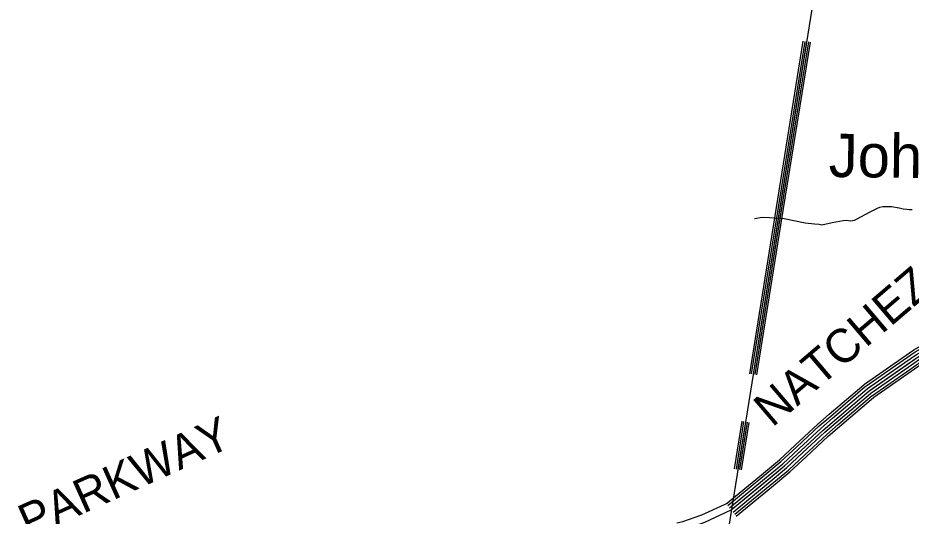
# Model space of a CAD drawing. Extents: x 1551132 to 1791609, y 378168 to 563823.
# Drawn here: x 1594518 to 1604322, y 509358 to 514825 of the extents above; entities that cross this region are included whole.
import ezdxf

# ---------------------------------------------------------------- set-up
doc = ezdxf.new("R2010")
doc.units = 0
for name, color, linetype in [('DESIGN - DRAINAGE - Bridges and Cross Drains Size Text', 7, 'Continuous'), ('DESIGN - ROW - Right-of-Way and Easement Labels', 7, 'Continuous'), ('DESIGN - TRANSPORTATION - Text', 7, 'Continuous'), ('SURVEY - DRAINAGE - Natural Features', 7, 'Continuous'), ('SURVEY - PROPERTY - Parcels', 7, 'Continuous')]:
    doc.layers.add(name, color=color, linetype=linetype)

msp = doc.modelspace()

# ---------------------------------------------------------------- linework, layer by layer
at = {"layer": 'DESIGN - TRANSPORTATION - Text'}
msp.add_lwpolyline([(1602604.132, 512623.829), (1602688.405, 512636.888), (1602766.486, 512633.988), (1602926.583, 512622.13), (1603158.411, 512577.37), (1603262.408, 512564.145), (1603312.449, 512561.57), (1603340.398, 512553.228), (1603456.862, 512579.954), (1603575.267, 512600.646), (1603617.366, 512604.171), (1603653.374, 512599.746), (1603677.423, 512601.471), (1603701.506, 512605.205), (1603723.647, 512614.98), (1603872.769, 512695.449), (1603953.35, 512736.617), (1603979.5, 512746.342), (1604009.632, 512754.017), (1604043.673, 512753.625), (1604107.78, 512754.892), (1604189.728, 512739.917), (1604235.694, 512731.375), (1604273.676, 512724.925), (1604303.692, 512722.575), (1604331.733, 512722.25)], dxfattribs=at)
at = {"layer": 'SURVEY - DRAINAGE - Natural Features'}
for points in [[(1603718.642, 517952.584), (1602216.73, 508610.484)], [(1603718.642, 517952.584), (1602216.73, 508610.484)], [(1603134.379, 514570.363), (1602841.035, 512745.741)], [(1603154.12, 514567.188), (1602860.776, 512742.566)], [(1603173.87, 514564.013), (1602880.526, 512739.391)], [(1603193.619, 514560.838), (1602900.275, 512736.216)], [(1603212.377, 514557.821), (1602919.033, 512733.199)], [(1602841.035, 512745.741), (1602547.699, 510921.127)], [(1602860.776, 512742.566), (1602567.44, 510917.952)], [(1602880.526, 512739.391), (1602587.19, 510914.777)], [(1602900.275, 512736.216), (1602606.939, 510911.602)], [(1602919.033, 512733.199), (1602625.697, 510908.585)], [(1602463.884, 510399.814), (1602380.077, 509878.492)], [(1602483.625, 510396.639), (1602399.818, 509875.317)], [(1602503.375, 510393.464), (1602419.568, 509872.142)], [(1602523.124, 510390.288), (1602439.317, 509868.967)], [(1602541.882, 510387.272), (1602458.075, 509865.95)]]:
    msp.add_lwpolyline(points, dxfattribs=at)
at = {"layer": 'SURVEY - PROPERTY - Parcels'}
for points in [[(1602347.953, 509426.722), (1602933.648, 509909.826), (1603355.004, 510302.103), (1603856.618, 510729.648), (1604397.705, 511106.8), (1605024.508, 511463.143), (1605615.594, 511740.55), (1605830.214, 511830.369)], [(1604221.476, 511090.883), (1604350.857, 511181.068), (1604655.424, 511354.215)], [(1604236.184, 511069.79), (1604364.59, 511159.293), (1604668.133, 511331.856)], [(1604253.909, 511044.356), (1604381.147, 511133.05), (1604683.457, 511304.905)], [(1604271.633, 511018.922), (1604397.705, 511106.8), (1604698.773, 511277.954)], [(1604289.358, 510993.488), (1604414.263, 511080.549), (1604714.09, 511251.004)], [(1604307.082, 510968.054), (1604430.821, 511054.307), (1604729.414, 511224.053)], [(1604321.215, 510947.779), (1604444.021, 511033.381), (1604741.631, 511202.569)], [(1603811.302, 510804.983), (1604221.485, 511090.891)], [(1603826.01, 510783.891), (1604236.193, 511069.799)], [(1603843.735, 510758.457), (1604253.917, 511044.365)], [(1603861.459, 510733.023), (1604271.642, 511018.931)], [(1603879.184, 510707.589), (1604289.366, 510993.497)], [(1603896.909, 510682.155), (1604307.091, 510968.063)], [(1603911.042, 510661.88), (1604321.224, 510947.787)], [(1603423.695, 510475.908), (1603802.978, 510799.183), (1603811.352, 510805.017)], [(1603440.378, 510456.332), (1603818.702, 510778.799), (1603826.044, 510783.908)], [(1603460.485, 510432.74), (1603837.66, 510754.224), (1603843.76, 510758.474)], [(1603480.593, 510409.148), (1603856.618, 510729.648), (1603861.476, 510733.031)], [(1603500.701, 510385.556), (1603875.576, 510705.072), (1603879.192, 510707.589)], [(1603520.809, 510361.963), (1603894.534, 510680.497), (1603896.909, 510682.155)], [(1603536.842, 510343.146), (1603909.65, 510660.905), (1603911.033, 510661.871)], [(1603050.07, 510138.057), (1603296.648, 510367.613), (1603423.703, 510475.916)], [(1603067.594, 510119.24), (1603313.755, 510348.413), (1603440.386, 510456.341)], [(1603088.711, 510096.548), (1603334.38, 510325.254), (1603460.494, 510432.748)], [(1603109.835, 510073.856), (1603355.004, 510302.103), (1603480.602, 510409.156)], [(1603130.96, 510051.163), (1603375.629, 510278.953), (1603500.709, 510385.564)], [(1603152.076, 510028.471), (1603396.253, 510255.794), (1603520.817, 510361.972)], [(1603168.917, 510010.387), (1603412.703, 510237.335), (1603536.85, 510343.155)], [(1602677.837, 509812.532), (1602875.807, 509975.82), (1603050.087, 510138.074)], [(1602694.203, 509792.698), (1602892.765, 509956.477), (1603067.603, 510119.257)], [(1602713.928, 509768.781), (1602913.206, 509933.152), (1603088.727, 510096.565)], [(1602733.652, 509744.864), (1602933.648, 509909.826), (1603109.852, 510073.872)], [(1602753.377, 509720.946), (1602954.089, 509886.501), (1603130.976, 510051.18)], [(1602773.101, 509697.029), (1602974.53, 509863.175), (1603152.101, 510028.488)], [(1602788.826, 509677.962), (1602990.829, 509844.583), (1603168.942, 510010.404)], [(1602292.137, 509494.39), (1602677.845, 509812.54)], [(1602308.504, 509474.556), (1602694.211, 509792.706)], [(1602328.228, 509450.639), (1602713.936, 509768.789)], [(1602347.953, 509426.722), (1602733.66, 509744.872)], [(1602367.677, 509402.805), (1602753.385, 509720.955)], [(1602387.402, 509378.887), (1602773.109, 509697.037)], [(1602403.126, 509359.82), (1602788.834, 509677.97)], [(1601751.383, 509285.143), (1601816.407, 509300.568), (1602024.085, 509373.97), (1602311.887, 509505.582)], [(1597486.6, 509080.918), (1597906.357, 509037.084), (1598664.856, 509009.075), (1599063.588, 509019.776), (1599382.381, 509039.968), (1599718.981, 509047.802), (1600079.814, 509067.219), (1600486.521, 509075.77), (1600897.295, 509088.254), (1601169.755, 509093.262), (1601376.509, 509119.53), (1601605.587, 509161.431), (1601840.931, 509217.258), (1602056.626, 509293.493), (1602347.953, 509426.722)]]:
    msp.add_lwpolyline(points, dxfattribs=at)

# ---------------------------------------------------------------- texts
at = {"layer": 'DESIGN - DRAINAGE - Bridges and Cross Drains Size Text'}
msp.add_text('Johnson', height=474.9888, rotation=359.3378056, dxfattribs=at).set_placement((1603415.921, 513079.933))
at = {"layer": 'DESIGN - ROW - Right-of-Way and Easement Labels'}
for s, height, rotation, p in [('NATCHEZ', 369.9992, 40.4420417, (1602797.826, 510325.812)), ('PARKWAY', 369.9945, 24.2563833, (1594632.651, 509111.959))]:
    msp.add_text(s, height=height, rotation=rotation, dxfattribs=at).set_placement(p)

doc.saveas('drawing.dxf')
